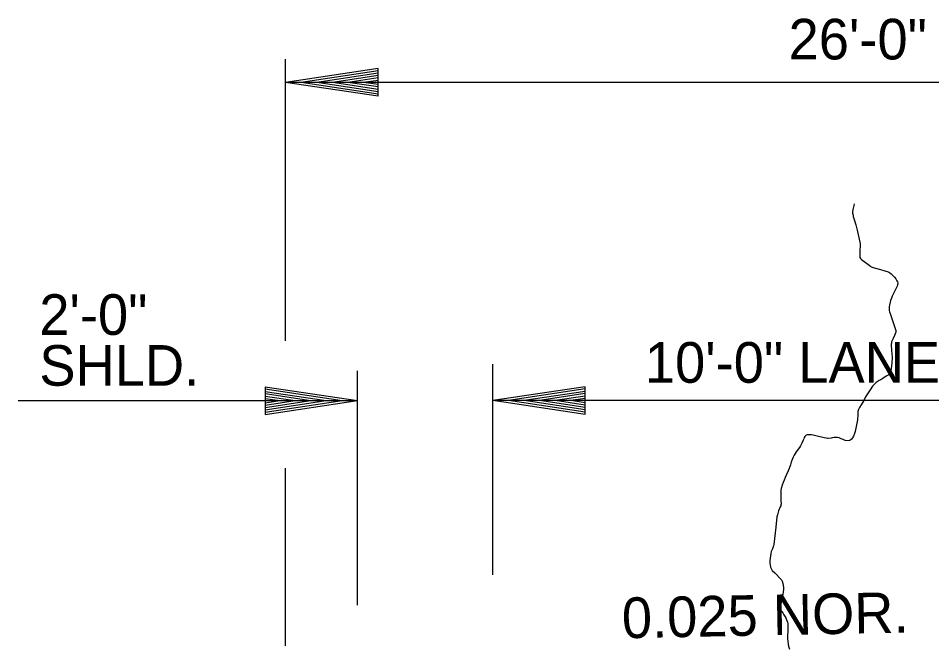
# Model space of a CAD drawing. Extents: x 1671357 to 13005564, y 567358 to 14261451.
# Drawn here: x 12758461.85 to 12758472.64, y 14259876.42 to 14259883.85 of the extents above; entities that cross this region are included whole.
import ezdxf

# ---------------------------------------------------------------- set-up
doc = ezdxf.new("R2010")
doc.units = 0
for name, color, linetype in [('31', 7, 'Continuous'), ('Default', 7, 'Continuous'), ('R_Draft', 7, 'Continuous')]:
    doc.layers.add(name, color=color, linetype=linetype)

msp = doc.modelspace()

# ---------------------------------------------------------------- linework, layer by layer
at = {"layer": '31'}
for points in [[(12758471.728, 14259881.658), (12758471.728, 14259881.655), (12758471.72, 14259881.622), (12758471.71, 14259881.591), (12758471.707, 14259881.563), (12758471.707, 14259881.546), (12758471.713, 14259881.526), (12758471.716, 14259881.508), (12758471.723, 14259881.485), (12758471.744, 14259881.411), (12758471.76, 14259881.347), (12758471.794, 14259881.206), (12758471.797, 14259881.187), (12758471.797, 14259881.166), (12758471.795, 14259881.103), (12758471.794, 14259881.045), (12758471.795, 14259881.023), (12758471.8, 14259881.012), (12758471.812, 14259880.998), (12758471.918, 14259880.921), (12758471.929, 14259880.915), (12758471.961, 14259880.901), (12758472.036, 14259880.88), (12758472.09, 14259880.867), (12758472.128, 14259880.856), (12758472.145, 14259880.845), (12758472.164, 14259880.83), (12758472.183, 14259880.812), (12758472.204, 14259880.791), (12758472.22, 14259880.771), (12758472.231, 14259880.749), (12758472.237, 14259880.734), (12758472.241, 14259880.722), (12758472.242, 14259880.714), (12758472.238, 14259880.7), (12758472.233, 14259880.684), (12758472.223, 14259880.663), (12758472.191, 14259880.599), (12758472.176, 14259880.568), (12758472.166, 14259880.541), (12758472.157, 14259880.515), (12758472.152, 14259880.495), (12758472.142, 14259880.46), (12758472.139, 14259880.443), (12758472.138, 14259880.43), (12758472.139, 14259880.413), (12758472.141, 14259880.396), (12758472.145, 14259880.381), (12758472.151, 14259880.361), (12758472.158, 14259880.339), (12758472.214, 14259880.174), (12758472.217, 14259880.161), (12758472.218, 14259880.151), (12758472.217, 14259880.141), (12758472.211, 14259880.12), (12758472.203, 14259880.101), (12758472.186, 14259880.066), (12758472.175, 14259880.042), (12758472.169, 14259880.025), (12758472.167, 14259880.012), (12758472.165, 14259880), (12758472.165, 14259879.988), (12758472.172, 14259879.878), (12758472.174, 14259879.854), (12758472.174, 14259879.819), (12758472.173, 14259879.797), (12758472.173, 14259879.778), (12758472.163, 14259879.707), (12758472.16, 14259879.685), (12758472.157, 14259879.674), (12758472.154, 14259879.664), (12758472.149, 14259879.653), (12758472.143, 14259879.641), (12758472.105, 14259879.619), (12758472.064, 14259879.594), (12758472.041, 14259879.579), (12758472.021, 14259879.568), (12758471.985, 14259879.544), (12758471.969, 14259879.529), (12758471.957, 14259879.519), (12758471.941, 14259879.502), (12758471.914, 14259879.46), (12758471.892, 14259879.425), (12758471.861, 14259879.375), (12758471.84, 14259879.334), (12758471.81, 14259879.283), (12758471.789, 14259879.25), (12758471.776, 14259879.226), (12758471.772, 14259879.216), (12758471.77, 14259879.203), (12758471.769, 14259879.167), (12758471.764, 14259879.106)], [(12758471.764, 14259879.106), (12758471.739, 14259878.968), (12758471.731, 14259878.941), (12758471.719, 14259878.913), (12758471.707, 14259878.892), (12758471.695, 14259878.876), (12758471.673, 14259878.861), (12758471.637, 14259878.857), (12758471.62, 14259878.862), (12758471.596, 14259878.87), (12758471.574, 14259878.88), (12758471.55, 14259878.89), (12758471.531, 14259878.896), (12758471.513, 14259878.895), (12758471.488, 14259878.894), (12758471.468, 14259878.892), (12758471.453, 14259878.886), (12758471.418, 14259878.883), (12758471.411, 14259878.883), (12758471.395, 14259878.887), (12758471.371, 14259878.891), (12758471.289, 14259878.913), (12758471.242, 14259878.925), (12758471.221, 14259878.929), (12758471.205, 14259878.928), (12758471.187, 14259878.928), (12758471.172, 14259878.926), (12758471.16, 14259878.924), (12758471.153, 14259878.918), (12758471.142, 14259878.908), (12758471.135, 14259878.895), (12758471.13, 14259878.88), (12758471.123, 14259878.864), (12758471.108, 14259878.829), (12758471.092, 14259878.798), (12758471.079, 14259878.777), (12758471.041, 14259878.725), (12758471.017, 14259878.688), (12758471.007, 14259878.665), (12758470.995, 14259878.636), (12758470.983, 14259878.604), (12758470.974, 14259878.573), (12758470.957, 14259878.529), (12758470.947, 14259878.501), (12758470.927, 14259878.457), (12758470.912, 14259878.421), (12758470.9, 14259878.393), (12758470.887, 14259878.363), (12758470.875, 14259878.331), (12758470.865, 14259878.292), (12758470.861, 14259878.273), (12758470.86, 14259878.253), (12758470.858, 14259878.224), (12758470.861, 14259878.139), (12758470.862, 14259878.121), (12758470.862, 14259878.111), (12758470.861, 14259878.101), (12758470.858, 14259878.089), (12758470.853, 14259878.076), (12758470.832, 14259878.028), (12758470.819, 14259877.981), (12758470.814, 14259877.956), (12758470.802, 14259877.836), (12758470.775, 14259877.631), (12758470.773, 14259877.613), (12758470.769, 14259877.602), (12758470.759, 14259877.579), (12758470.746, 14259877.546), (12758470.74, 14259877.523), (12758470.732, 14259877.47), (12758470.731, 14259877.441), (12758470.73, 14259877.411), (12758470.734, 14259877.388), (12758470.739, 14259877.362), (12758470.749, 14259877.339), (12758470.758, 14259877.323), (12758470.788, 14259877.294), (12758470.86, 14259877.222), (12758470.867, 14259877.211), (12758470.875, 14259877.198), (12758470.884, 14259877.169), (12758470.889, 14259877.125), (12758470.89, 14259877.104), (12758470.886, 14259877.066), (12758470.88, 14259877.023), (12758470.867, 14259876.975)], [(12758470.867, 14259876.975), (12758470.859, 14259876.925), (12758470.855, 14259876.895), (12758470.853, 14259876.878), (12758470.856, 14259876.864), (12758470.861, 14259876.85), (12758470.871, 14259876.837), (12758470.883, 14259876.821), (12758470.896, 14259876.799), (12758470.919, 14259876.763), (12758470.924, 14259876.75), (12758470.93, 14259876.734), (12758470.938, 14259876.713), (12758470.941, 14259876.696), (12758470.944, 14259876.672), (12758470.944, 14259876.635), (12758470.942, 14259876.609), (12758470.937, 14259876.545), (12758470.938, 14259876.515), (12758470.941, 14259876.486), (12758470.946, 14259876.449), (12758470.949, 14259876.43), (12758470.96, 14259876.395)]]:
    msp.add_lwpolyline(points, dxfattribs=at)
at = {"layer": 'Default'}
for p, q in [((12758465.006, 14259880.04), (12758465.006, 14259883.37)), ((12758485.907, 14259883.093), (12758465.006, 14259883.093)), ((12758467.456, 14259877.271), (12758467.456, 14259879.762)), ((12758465.856, 14259876.914), (12758465.856, 14259879.683)), ((12758461.846, 14259879.332), (12758465.856, 14259879.332)), ((12758475.457, 14259879.332), (12758467.456, 14259879.332)), ((12758465.006, 14259876.432), (12758465.006, 14259878.533))]:
    msp.add_line(p, q, dxfattribs=at)
at = {"layer": 'R_Draft'}
for p, q in [((12758466.099, 14259883.257), (12758465.006, 14259883.093)), ((12758466.099, 14259882.929), (12758466.099, 14259883.257)), ((12758466.099, 14259883.229), (12758465.189, 14259883.093)), ((12758466.099, 14259883.201), (12758465.377, 14259883.093)), ((12758466.099, 14259883.174), (12758465.559, 14259883.093)), ((12758466.099, 14259883.146), (12758465.743, 14259883.093)), ((12758466.099, 14259882.929), (12758465.006, 14259883.093)), ((12758466.099, 14259882.956), (12758465.189, 14259883.093)), ((12758466.099, 14259882.984), (12758465.377, 14259883.093)), ((12758466.099, 14259883.011), (12758465.559, 14259883.093)), ((12758466.099, 14259883.04), (12758465.743, 14259883.093)), ((12758466.099, 14259883.118), (12758465.926, 14259883.093)), ((12758466.099, 14259883.067), (12758465.926, 14259883.093)), ((12758464.764, 14259879.496), (12758465.856, 14259879.332)), ((12758464.764, 14259879.496), (12758464.764, 14259879.168)), ((12758468.548, 14259879.496), (12758467.456, 14259879.332)), ((12758468.548, 14259879.169), (12758468.548, 14259879.496)), ((12758464.764, 14259879.469), (12758465.674, 14259879.332)), ((12758464.764, 14259879.441), (12758465.486, 14259879.332)), ((12758464.764, 14259879.414), (12758465.304, 14259879.332)), ((12758464.764, 14259879.385), (12758465.119, 14259879.332)), ((12758468.548, 14259879.469), (12758467.639, 14259879.332)), ((12758468.548, 14259879.441), (12758467.826, 14259879.332)), ((12758468.548, 14259879.414), (12758468.008, 14259879.332)), ((12758468.548, 14259879.386), (12758468.193, 14259879.332)), ((12758464.764, 14259879.358), (12758464.936, 14259879.332)), ((12758464.764, 14259879.168), (12758465.856, 14259879.332)), ((12758464.764, 14259879.279), (12758465.119, 14259879.332)), ((12758464.764, 14259879.224), (12758465.486, 14259879.332)), ((12758464.764, 14259879.196), (12758465.674, 14259879.332)), ((12758464.764, 14259879.251), (12758465.304, 14259879.332)), ((12758464.764, 14259879.307), (12758464.936, 14259879.332)), ((12758468.548, 14259879.169), (12758467.456, 14259879.332)), ((12758468.548, 14259879.196), (12758467.639, 14259879.332)), ((12758468.548, 14259879.224), (12758467.826, 14259879.332)), ((12758468.548, 14259879.251), (12758468.008, 14259879.332)), ((12758468.548, 14259879.279), (12758468.193, 14259879.332)), ((12758468.548, 14259879.358), (12758468.376, 14259879.332)), ((12758468.548, 14259879.307), (12758468.376, 14259879.332))]:
    msp.add_line(p, q, dxfattribs=at)

# ---------------------------------------------------------------- texts
at = {"layer": 'Default'}
for s, height, p in [('26\'-0" SUBGRADE WIDTH', 0.48005, (12758470.951, 14259883.365)), ('2\'-0"', 0.48, (12758462.095, 14259880.109)), ('10\'-0" LANE', 0.48005, (12758469.252, 14259879.543)), ('SHLD.', 0.48, (12758462.095, 14259879.508))]:
    msp.add_text(s, height=height, dxfattribs=at).set_placement(p)
msp.add_text('0.025 NOR.', height=0.48, rotation=1.15, dxfattribs=at).set_placement((12758468.985, 14259876.522))

doc.saveas('drawing.dxf')
